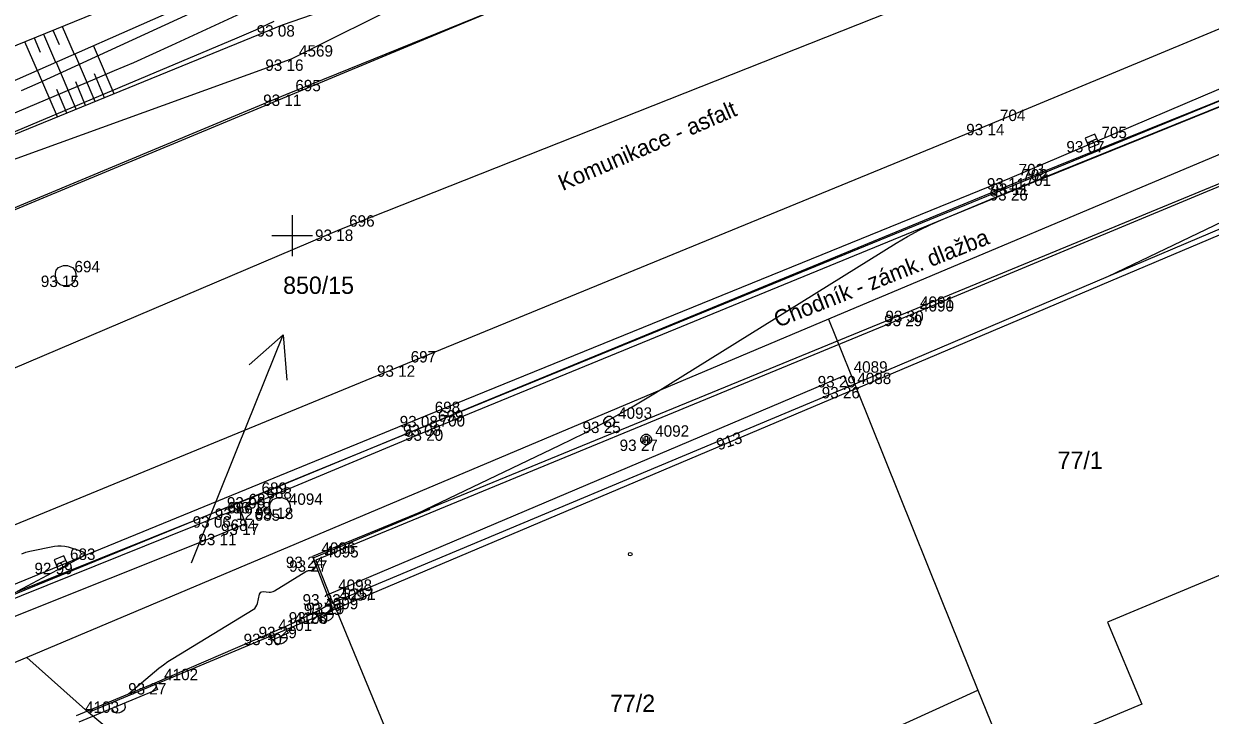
# Model space of a CAD drawing. Extents: x -711081 to -709338, y -1025122 to -1024092.
# Drawn here: x -709906.59 to -709877.47, y -1024586.76 to -1024569.8 of the extents above; entities that cross this region are included whole.
import ezdxf

# ---------------------------------------------------------------- set-up
doc = ezdxf.new("R2010")
doc.units = 0
for name, color, linetype in [('Ex_Major Contours', 7, 'Continuous'), ('Ex_Minor Contours', 7, 'Continuous'), ('Z_body', 7, 'Continuous'), ('Z_body_cisla', 7, 'Continuous'), ('Z_body_vysky_redukovane', 7, 'Continuous'), ('Z_budova', 7, 'Continuous'), ('Z_chodnik', 7, 'Continuous'), ('Z_hektometricka_sit', 7, 'Continuous'), ('Z_hrany_paty', 7, 'Continuous'), ('Z_katastr_cisla_pozemkova', 7, 'Continuous'), ('Z_katastr_cisla_stavebni', 7, 'Continuous'), ('Z_katastr_hranice', 7, 'Continuous'), ('Z_katastr_parcelni_cislo_odkaz', 7, 'Continuous'), ('Z_katastr_vnitrni_kresba', 7, 'Continuous'), ('Z_katastr_znacky_budov', 7, 'Continuous'), ('Z_komunikace', 7, 'Continuous'), ('Z_komunikace_osa', 7, 'Continuous'), ('Z_obruba', 7, 'Continuous'), ('Z_ploty', 7, 'Continuous'), ('Z_ploty_znacky', 7, 'Continuous'), ('Z_popisy', 7, 'Continuous'), ('Z_rozhranni', 7, 'Continuous'), ('Z_site_kanalizace_znaky', 7, 'Continuous'), ('Z_site_vodovod_znaky', 7, 'Continuous'), ('Z_sloupy', 7, 'Continuous'), ('Z_technicke_srafy', 7, 'Continuous'), ('Z_vdz12_plna', 7, 'Continuous'), ('Z_vdz25_plna', 7, 'Continuous'), ('Z_vstupy', 7, 'Continuous')]:
    doc.layers.add(name, color=color, linetype=linetype)

# ---------------------------------------------------------------- blocks, each defined once
blk = doc.blocks.new('POINT_DISPLAY')
blk.add_line((0, 0), (0, 0))
blk = doc.blocks.new('Z216')
for p, q in [((-0.17, 0), (-0.15, 0.1)), ((-0.15, 0.1), (-0.1, 0.15)), ((-0.1, 0.15), (-0.03, 0.17)), ((-0.03, 0.17), (0.03, 0.17)), ((0.03, 0.17), (0.1, 0.15)), ((0.1, 0.15), (0.15, 0.1)), ((0.15, 0.1), (0.17, 0))]:
    blk.add_line(p, q)
blk = doc.blocks.new('Z614')
for p, q in [((-0.13, 0.03), (-0.1, 0.08)), ((-0.13, -0.03), (-0.13, 0.03)), ((-0.1, 0.08), (-0.08, 0.1)), ((-0.08, 0.1), (-0.03, 0.13)), ((-0.03, 0.13), (0.03, 0.13)), ((0.03, 0.13), (0.08, 0.1)), ((0.08, 0.1), (0.1, 0.08)), ((0.1, 0.08), (0.13, 0.03)), ((0.13, 0.03), (0.13, -0.03)), ((-0.1, -0.08), (-0.13, -0.03)), ((-0.08, -0.1), (-0.1, -0.08)), ((-0.03, -0.13), (-0.08, -0.1)), ((0.03, -0.13), (-0.03, -0.13)), ((0.08, -0.1), (0.03, -0.13)), ((0.1, -0.08), (0.08, -0.1)), ((0.13, -0.03), (0.1, -0.08))]:
    blk.add_line(p, q)
blk = doc.blocks.new('Z620')
for p, q in [((-0.25, 0.05), (-0.23, 0.13)), ((-0.25, -0.05), (-0.25, 0.05)), ((-0.23, 0.13), (-0.17, 0.2)), ((-0.17, 0.2), (-0.05, 0.25)), ((-0.05, 0.25), (0.05, 0.25)), ((0.05, 0.25), (0.17, 0.2)), ((0.17, 0.2), (0.23, 0.13)), ((0.23, 0.13), (0.25, 0.05)), ((0.25, 0.05), (0.25, -0.05)), ((-0.2, -0.17), (-0.25, -0.05)), ((-0.13, -0.23), (-0.2, -0.17)), ((-0.05, -0.25), (-0.13, -0.23)), ((0.05, -0.25), (-0.05, -0.25)), ((0.13, -0.23), (0.05, -0.25)), ((0.2, -0.17), (0.13, -0.23)), ((0.25, -0.05), (0.2, -0.17))]:
    blk.add_line(p, q)
blk = doc.blocks.new('Z46260')
for p, q in [((0.13, 0.13), (-0.13, 0.13)), ((-0.13, 0.13), (-0.13, -0.13)), ((0.13, 0), (-0.13, 0)), ((0.13, -0.13), (0.13, 0.13)), ((-0.13, -0.13), (0.13, -0.13))]:
    blk.add_line(p, q)
blk = doc.blocks.new('Z601')
for p, q in [((-0.13, 0.03), (-0.1, 0.08)), ((-0.13, -0.03), (-0.13, 0.03)), ((-0.1, 0.08), (-0.08, 0.1)), ((-0.08, 0.1), (-0.03, 0.13)), ((-0.08, 0.05), (-0.08, -0.05)), ((-0.03, 0.13), (0.03, 0.13)), ((-0.03, -0.08), (-0.03, 0.08)), ((-0.03, 0.08), (0.03, 0.08)), ((0.03, 0.13), (0.08, 0.1)), ((0.03, 0.08), (0.03, -0.08)), ((0.08, 0.1), (0.1, 0.08)), ((0.08, -0.05), (0.08, 0.05)), ((0.1, 0.08), (0.13, 0.03)), ((0.13, 0.03), (0.13, -0.03)), ((-0.1, -0.08), (-0.13, -0.03)), ((-0.08, -0.1), (-0.1, -0.08)), ((-0.08, -0.05), (-0.03, -0.08)), ((-0.03, -0.13), (-0.08, -0.1)), ((0.03, -0.13), (-0.03, -0.13)), ((0.03, -0.08), (0.08, -0.05)), ((0.08, -0.1), (0.03, -0.13)), ((0.1, -0.08), (0.08, -0.1)), ((0.13, -0.03), (0.1, -0.08))]:
    blk.add_line(p, q)

msp = doc.modelspace()

# ---------------------------------------------------------------- linework, layer by layer
at = {"layer": 'Ex_Major Contours'}
for points in [[(-709900.445, -1024569.751), (-709900.897, -1024569.959), (-709901.01, -1024570.01), (-709901.124, -1024570.061), (-709901.238, -1024570.11), (-709901.353, -1024570.159), (-709907.785, -1024572.86)], [(-709906.629, -1024582.799), (-709906.537, -1024582.761), (-709906.438, -1024582.734), (-709905.834, -1024582.614), (-709905.749, -1024582.602), (-709905.664, -1024582.602), (-709905.58, -1024582.612), (-709905.497, -1024582.633), (-709905.165, -1024582.738), (-709905.102, -1024582.766), (-709905.079, -1024582.797), (-709905.095, -1024582.833), (-709905.152, -1024582.872), (-709906.744, -1024583.724)]]:
    msp.add_lwpolyline(points, dxfattribs=at)
at = {"layer": 'Ex_Minor Contours'}
for points in [[(-709900.207, -1024568.494), (-709906.242, -1024571.27), (-709906.443, -1024571.361), (-709906.645, -1024571.451)], [(-709907.493, -1024572.274), (-709904.83, -1024571.156), (-709904.358, -1024570.955), (-709903.887, -1024570.751), (-709903.418, -1024570.542), (-709902.95, -1024570.33), (-709900.615, -1024569.255)], [(-709904.013, -1024586.237), (-709903.378, -1024585.694), (-709903.27, -1024585.605), (-709903.16, -1024585.522), (-709903.046, -1024585.442), (-709902.928, -1024585.368), (-709900.957, -1024584.168), (-709900.918, -1024584.139), (-709900.887, -1024584.104), (-709900.864, -1024584.063), (-709900.849, -1024584.017), (-709900.799, -1024583.793), (-709900.787, -1024583.762), (-709900.769, -1024583.741), (-709900.743, -1024583.73), (-709900.711, -1024583.728), (-709900.566, -1024583.74), (-709900.53, -1024583.741), (-709900.496, -1024583.736), (-709900.463, -1024583.725), (-709900.432, -1024583.708), (-709899.666, -1024583.234), (-709899.65, -1024583.225), (-709899.633, -1024583.219), (-709899.615, -1024583.215), (-709899.596, -1024583.213), (-709899.515, -1024583.211), (-709899.5, -1024583.209), (-709899.486, -1024583.203), (-709899.475, -1024583.195), (-709899.465, -1024583.182), (-709899.43, -1024583.128), (-709899.423, -1024583.114), (-709899.419, -1024583.099), (-709899.419, -1024583.084), (-709899.422, -1024583.069), (-709899.449, -1024582.99), (-709899.451, -1024582.981), (-709899.454, -1024582.972), (-709899.457, -1024582.963), (-709899.459, -1024582.954), (-709899.469, -1024582.918), (-709899.47, -1024582.91), (-709899.468, -1024582.903), (-709899.463, -1024582.897), (-709899.456, -1024582.893), (-709896.684, -1024581.734), (-709896.639, -1024581.715), (-709896.624, -1024581.708), (-709896.64, -1024581.713), (-709896.686, -1024581.729), (-709896.93, -1024581.82), (-709896.976, -1024581.836), (-709896.992, -1024581.84), (-709896.978, -1024581.831), (-709896.934, -1024581.809), (-709893.428, -1024580.136), (-709892.828, -1024579.84), (-709892.238, -1024579.528), (-709891.656, -1024579.199), (-709891.083, -1024578.854), (-709885.175, -1024575.183), (-709884.897, -1024575.018), (-709884.613, -1024574.865), (-709884.323, -1024574.724), (-709884.027, -1024574.594), (-709882.365, -1024573.905), (-709882.3, -1024573.878), (-709882.235, -1024573.851), (-709882.169, -1024573.824), (-709882.104, -1024573.797), (-709881.841, -1024573.691), (-709881.776, -1024573.664), (-709881.71, -1024573.638), (-709881.644, -1024573.611), (-709881.579, -1024573.585), (-709875.524, -1024571.14)], [(-709876.379, -1024574.277), (-709879.975, -1024576)]]:
    msp.add_lwpolyline(points, dxfattribs=at)
at = {"layer": 'Z_budova'}
for p, q in [((-709873.6, -1024573.29), (-709886.35, -1024578.71)), ((-709886.35, -1024578.71), (-709899, -1024584)), ((-709899, -1024584), (-709899.06, -1024584.02)), ((-709898.99, -1024584.18), (-709899.06, -1024584.02))]:
    msp.add_line(p, q, dxfattribs=at)
at = {"layer": 'Z_chodnik'}
for p, q in [((-709873.76, -1024572.29), (-709884.81, -1024576.84)), ((-709884.81, -1024576.84), (-709899.5, -1024582.87)), ((-709899.5, -1024582.87), (-709899.06, -1024584.02))]:
    msp.add_line(p, q, dxfattribs=at)
at = {"layer": 'Z_hektometricka_sit'}
for p, q in [((-709900, -1024574.5), (-709900, -1024575.5)), ((-709900.5, -1024575), (-709899.5, -1024575))]:
    msp.add_line(p, q, dxfattribs=at)
at = {"layer": 'Z_hrany_paty'}
for p, q in [((-709911.22, -1024572.14), (-709895.26, -1024565.64)), ((-709900.06, -1024568.22), (-709908.41, -1024571.9)), ((-709896.21, -1024568.44), (-709900.24, -1024569.84)), ((-709900.24, -1024569.84), (-709907.82, -1024572.93))]:
    msp.add_line(p, q, dxfattribs=at)
at = {"layer": 'Z_katastr_hranice'}
for p, q in [((-709870.96, -1024570.36), (-709886.84, -1024577.05)), ((-709906.23, -1024583.55), (-709875.9, -1024571.15)), ((-709886.84, -1024577.05), (-709906.51, -1024585.34)), ((-709886.84, -1024577.05), (-709886.15, -1024578.75)), ((-709886.15, -1024578.75), (-709898.93, -1024584.15)), ((-709886.15, -1024578.75), (-709884.07, -1024583.91)), ((-709919.89, -1024589.11), (-709906.23, -1024583.55)), ((-709884.07, -1024583.91), (-709883.17, -1024586.14)), ((-709898.93, -1024584.15), (-709905, -1024586.69)), ((-709898.93, -1024584.15), (-709896.82, -1024589.24)), ((-709906.51, -1024585.34), (-709915.49, -1024589.14)), ((-709905, -1024586.69), (-709906.51, -1024585.34)), ((-709888.78, -1024588.69), (-709883.17, -1024586.14)), ((-709883.17, -1024586.14), (-709882.47, -1024587.87)), ((-709892.3, -1024597.29), (-709905, -1024586.69))]:
    msp.add_line(p, q, dxfattribs=at)
at = {"layer": 'Z_katastr_parcelni_cislo_odkaz'}
for p, q in [((-709901.34, -1024580.21), (-709900.216, -1024577.428)), ((-709900.216, -1024577.428), (-709901.055, -1024578.168)), ((-709900.216, -1024577.428), (-709900.127, -1024578.544)), ((-709902.47, -1024583.02), (-709901.34, -1024580.21))]:
    msp.add_line(p, q, dxfattribs=at)
at = {"layer": 'Z_katastr_vnitrni_kresba'}
for p, q in [((-709940.71, -1024588.46), (-709879.87, -1024563.16)), ((-709886.15, -1024578.75), (-709870.08, -1024571.94)), ((-709871.18, -1024580.8), (-709879.99, -1024584.48)), ((-709879.99, -1024584.48), (-709879.15, -1024586.49)), ((-709879.15, -1024586.49), (-709882.47, -1024587.87))]:
    msp.add_line(p, q, dxfattribs=at)
at = {"layer": 'Z_katastr_znacky_budov'}
msp.add_circle((-709891.702, -1024582.81), 0.0437, dxfattribs=at)
at = {"layer": 'Z_komunikace'}
for p, q in [((-709900.15, -1024571.54), (-709893.89, -1024569)), ((-709882.3, -1024573.72), (-709875.47, -1024570.97)), ((-709914.6, -1024577.55), (-709900.15, -1024571.54)), ((-709896.65, -1024579.63), (-709882.3, -1024573.72)), ((-709900.97, -1024581.41), (-709896.65, -1024579.63)), ((-709911.59, -1024585.67), (-709900.97, -1024581.41))]:
    msp.add_line(p, q, dxfattribs=at)
at = {"layer": 'Z_komunikace_osa'}
for p, q in [((-709898.83, -1024574.85), (-709884.59, -1024569.21)), ((-709913.44, -1024581.06), (-709898.83, -1024574.85))]:
    msp.add_line(p, q, dxfattribs=at)
at = {"layer": 'Z_obruba'}
for p, q in [((-709882.23, -1024573.86), (-709875.35, -1024571.07)), ((-709873.84, -1024572.38), (-709884.82, -1024576.94)), ((-709896.6, -1024579.75), (-709882.23, -1024573.86)), ((-709884.82, -1024576.94), (-709899.42, -1024582.96)), ((-709900.85, -1024581.53), (-709896.6, -1024579.75)), ((-709901.29, -1024581.69), (-709900.85, -1024581.53)), ((-709901.81, -1024581.88), (-709901.29, -1024581.69)), ((-709910.53, -1024585.39), (-709901.81, -1024581.88)), ((-709899.42, -1024582.96), (-709899.09, -1024583.79)), ((-709899.09, -1024583.79), (-709899, -1024584))]:
    msp.add_line(p, q, dxfattribs=at)
at = {"layer": 'Z_ploty'}
for p, q in [((-709899.43, -1024584.23), (-709899.06, -1024584.02)), ((-709899.34, -1024584.38), (-709898.99, -1024584.18)), ((-709899.43, -1024584.23), (-709899.34, -1024584.38)), ((-709900.17, -1024584.59), (-709900.56, -1024584.76)), ((-709900.56, -1024584.76), (-709900.49, -1024584.92)), ((-709900.1, -1024584.75), (-709900.49, -1024584.92)), ((-709900.17, -1024584.59), (-709900.1, -1024584.75)), ((-709903.37, -1024585.97), (-709905.3, -1024586.77)), ((-709903.3, -1024586.13), (-709905.23, -1024586.93)), ((-709903.37, -1024585.97), (-709903.3, -1024586.13))]:
    msp.add_line(p, q, dxfattribs=at)
at = {"layer": 'Z_rozhranni'}
for p, q in [((-709900.05, -1024570.68), (-709894.28, -1024567.8)), ((-709900.05, -1024570.68), (-709907.65, -1024573.43)), ((-709886.45, -1024578.44), (-709899.09, -1024583.79)), ((-709886.35, -1024578.71), (-709886.45, -1024578.44)), ((-709901.29, -1024581.69), (-709901.14, -1024582.06)), ((-709901.74, -1024582.31), (-709901.14, -1024582.06)), ((-709910.02, -1024585.61), (-709901.74, -1024582.31))]:
    msp.add_line(p, q, dxfattribs=at)
at = {"layer": 'Z_technicke_srafy'}
for p, q in [((-709905.64, -1024569.87), (-709905.35, -1024570.55)), ((-709906.33, -1024570.15), (-709906.18, -1024570.5)), ((-709906.1, -1024570.06), (-709905.81, -1024570.75)), ((-709905.87, -1024569.96), (-709905.72, -1024570.31)), ((-709906.57, -1024570.24), (-709906.26, -1024570.95)), ((-709904.37, -1024571.52), (-709904.87, -1024570.34)), ((-709905.3, -1024571.9), (-709905.79, -1024570.74)), ((-709904.83, -1024571.71), (-709905.33, -1024570.54)), ((-709905.76, -1024572.09), (-709906.25, -1024570.95)), ((-709904.6, -1024571.62), (-709904.85, -1024571.03)), ((-709905.07, -1024571.81), (-709905.31, -1024571.23)), ((-709905.53, -1024572), (-709905.77, -1024571.42))]:
    msp.add_line(p, q, dxfattribs=at)
at = {"layer": 'Z_vdz12_plna'}
for p, q in [((-709882.39, -1024573.59), (-709875.52, -1024570.67)), ((-709896.73, -1024579.42), (-709882.39, -1024573.59)), ((-709911.61, -1024585.51), (-709896.73, -1024579.42))]:
    msp.add_line(p, q, dxfattribs=at)
at = {"layer": 'Z_vdz25_plna'}
for p, q in [((-709882.85, -1024572.26), (-709867.46, -1024565.86)), ((-709897.31, -1024578.18), (-709882.85, -1024572.26)), ((-709912.04, -1024584.24), (-709897.31, -1024578.18))]:
    msp.add_line(p, q, dxfattribs=at)
at = {"layer": 'Z_vstupy'}
for p, q in [((-709899.43, -1024584.23), (-709900.17, -1024584.59)), ((-709900.56, -1024584.76), (-709903.37, -1024585.97))]:
    msp.add_line(p, q, dxfattribs=at)

# ---------------------------------------------------------------- block references
at = {"layer": 'Z_body'}
for p in [(-709900.24, -1024569.84), (-709900.05, -1024570.68), (-709900.15, -1024571.54), (-709882.85, -1024572.26), (-709880.37, -1024572.68), (-709882.39, -1024573.59), (-709882.3, -1024573.72), (-709882.23, -1024573.86), (-709898.83, -1024574.85), (-709905.56, -1024575.98), (-709884.81, -1024576.84), (-709884.82, -1024576.94), (-709897.31, -1024578.18), (-709886.45, -1024578.44), (-709886.35, -1024578.71), (-709896.73, -1024579.42), (-709896.65, -1024579.63), (-709896.6, -1024579.75), (-709892.22, -1024579.56), (-709891.31, -1024580), (-709900.97, -1024581.41), (-709900.85, -1024581.53), (-709901.29, -1024581.69), (-709900.3, -1024581.67), (-709901.81, -1024581.88), (-709901.14, -1024582.06), (-709901.74, -1024582.31), (-709905.67, -1024583.02), (-709899.5, -1024582.87), (-709899.42, -1024582.96), (-709899.09, -1024583.79), (-709899.06, -1024584.02), (-709899, -1024584), (-709899.43, -1024584.23), (-709900.56, -1024584.76), (-709900.17, -1024584.59), (-709903.37, -1024585.97)]:
    msp.add_blockref('POINT_DISPLAY', p, dxfattribs=at)
at = {"layer": 'Z_ploty_znacky'}
for p, rotation in [((-709899.17, -1024584.28), -150.4), ((-709900.3, -1024584.84), -156.40000000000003), ((-709904.27, -1024586.53), -157.50000000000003)]:
    msp.add_blockref('Z216', p, dxfattribs=dict(at, rotation=rotation))
at = {"layer": 'Z_site_kanalizace_znaky', "rotation": 23.399999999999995}
for p in [(-709880.37, -1024572.68), (-709905.67, -1024583.02)]:
    msp.add_blockref('Z46260', p, dxfattribs=at)
at = {"layer": 'Z_site_kanalizace_znaky'}
for p in [(-709905.56, -1024575.98), (-709900.3, -1024581.67)]:
    msp.add_blockref('Z620', p, dxfattribs=at)
at = {"layer": 'Z_site_vodovod_znaky'}
msp.add_blockref('Z614', (-709892.22, -1024579.56), dxfattribs=at)
at = {"layer": 'Z_sloupy'}
msp.add_blockref('Z601', (-709891.31, -1024580), dxfattribs=at)

# ---------------------------------------------------------------- texts
at = {"layer": 'Z_body_cisla'}
for s, p in [('4569', (-709899.83, -1024570.61)), ('695', (-709899.92, -1024571.46)), ('704', (-709882.63, -1024572.19)), ('705', (-709880.14, -1024572.61)), ('703', (-709882.17, -1024573.52)), ('702', (-709882.08, -1024573.65)), ('701', (-709882, -1024573.78)), ('696', (-709898.6, -1024574.78)), ('694', (-709905.34, -1024575.9)), ('4091', (-709884.59, -1024576.77)), ('4090', (-709884.59, -1024576.86)), ('697', (-709897.09, -1024578.11)), ('4089', (-709886.22, -1024578.36)), ('4088', (-709886.13, -1024578.64)), ('698', (-709896.5, -1024579.35)), ('4093', (-709892, -1024579.49)), ('699', (-709896.42, -1024579.56)), ('700', (-709896.38, -1024579.68)), ('4092', (-709891.09, -1024579.93)), ('689', (-709900.75, -1024581.33)), ('688', (-709900.63, -1024581.45)), ('686', (-709901.59, -1024581.81)), ('687', (-709901.07, -1024581.61)), ('4094', (-709900.08, -1024581.6)), ('685', (-709900.92, -1024581.99)), ('684', (-709901.51, -1024582.24)), ('683', (-709905.45, -1024582.95)), ('4096', (-709899.28, -1024582.8)), ('4095', (-709899.2, -1024582.89)), ('4098', (-709898.87, -1024583.71)), ('4099', (-709899.21, -1024584.16)), ('4097', (-709898.84, -1024583.95)), ('5251', (-709898.78, -1024583.93)), ('4101', (-709900.34, -1024584.69)), ('4100', (-709899.95, -1024584.52)), ('4102', (-709903.14, -1024585.9)), ('4103', (-709905.08, -1024586.7))]:
    msp.add_text(s, height=0.28, dxfattribs=at).set_placement(p)
at = {"layer": 'Z_body_vysky_redukovane'}
for s, p in [('93 08', (-709900.87, -1024570.12)), ('93 16', (-709900.657, -1024570.96)), ('93 11', (-709900.71, -1024571.82)), ('93 14', (-709883.457, -1024572.54)), ('93 07', (-709881, -1024572.96)), ('93 11', (-709882.95, -1024573.87)), ('93 11', (-709882.86, -1024574)), ('93 26', (-709882.883, -1024574.14)), ('93 18', (-709899.437, -1024575.13)), ('93 15', (-709906.167, -1024576.26)), ('93 30', (-709885.44, -1024577.12)), ('93 29', (-709885.473, -1024577.22)), ('93 12', (-709897.917, -1024578.46)), ('93 29', (-709887.103, -1024578.72)), ('93 26', (-709887.003, -1024578.99)), ('93 08', (-709897.36, -1024579.7)), ('93 08', (-709897.28, -1024579.91)), ('93 20', (-709897.23, -1024580.03)), ('93 25', (-709892.873, -1024579.84)), ('93 27', (-709891.963, -1024580.28)), ('93 06', (-709901.6, -1024581.69)), ('93 18', (-709901.457, -1024581.81)), ('93 12', (-709901.897, -1024581.97)), ('93 18', (-709900.907, -1024581.95)), ('93 06', (-709902.44, -1024582.16)), ('93 17', (-709901.747, -1024582.34)), ('93 11', (-709902.3, -1024582.59)), ('92 99', (-709906.323, -1024583.3)), ('93 24', (-709900.153, -1024583.15)), ('93 27', (-709900.073, -1024583.24)), ('93 33', (-709899.743, -1024584.07)), ('93 29', (-709899.713, -1024584.3)), ('93 29', (-709899.653, -1024584.28)), ('93 28', (-709900.083, -1024584.51)), ('93 30', (-709901.19, -1024585.04)), ('93 29', (-709900.823, -1024584.87)), ('93 27', (-709904.023, -1024586.25))]:
    msp.add_text(s, height=0.28, dxfattribs=at).set_placement(p)
at = {"layer": 'Z_katastr_cisla_pozemkova'}
msp.add_text('850/15', height=0.425, dxfattribs=at).set_placement((-709900.22, -1024576.428))
msp.add_text('913', height=0.285, rotation=18, dxfattribs=at).set_placement((-709889.533, -1024580.268))
at = {"layer": 'Z_katastr_cisla_stavebni'}
for s, p in [('77/1', (-709881.214, -1024580.72)), ('77/2', (-709892.198, -1024586.679))]:
    msp.add_text(s, height=0.425, dxfattribs=at).set_placement(p)
at = {"layer": 'Z_popisy'}
for s, rotation, p in [('Komunikace - asfalt', 23.4, (-709893.36, -1024573.91)), ('Chodník - zámk. dlažba', 21.6, (-709888.08, -1024577.26))]:
    msp.add_text(s, height=0.4, rotation=rotation, dxfattribs=at).set_placement(p)

doc.saveas('drawing.dxf')
